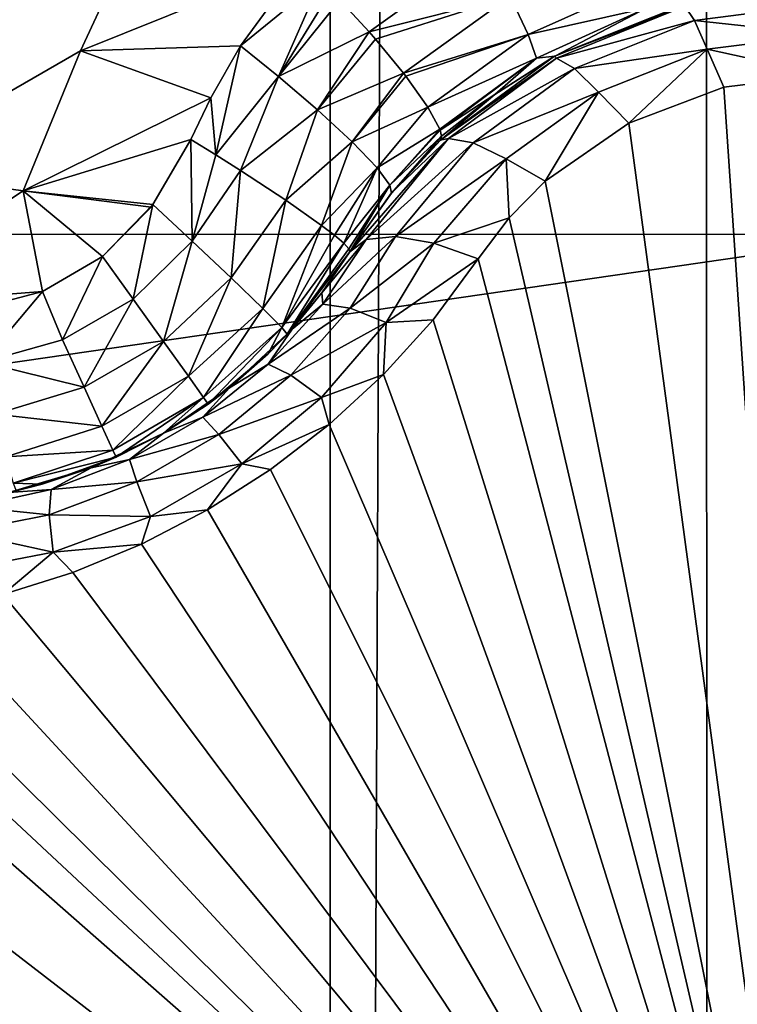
# Model space of a CAD drawing. Header units: metres. Extents: x -206 to 75, y -104 to 104.
# Tile 937 of 1056: x 34.87 to 35.88, y -48.19 to -46.8. Entities that reach past the tile are written whole.
import ezdxf

# ---------------------------------------------------------------- set-up
doc = ezdxf.new("R2010")
doc.units = ezdxf.units.M
doc.layers.add('solid_01_1-CONSUMER_THERM_B_125288', color=7, linetype='CONTINUOUS')

msp = doc.modelspace()

# ---------------------------------------------------------------- linework, layer by layer
at = {"layer": 'solid_01_1-CONSUMER_THERM_B_125288'}
for points in [[(35.820763, 63.702557), (36.316296, 63.94939), (35.839001, -63.702595)], [(36.316296, 63.94939), (36.334606, -63.949284), (35.839001, -63.702595)], [(35.288315, 63.550983), (35.820763, 63.702557), (35.306511, -63.551174)], [(35.820763, 63.702557), (35.839001, -63.702595), (35.306511, -63.551174)], [(34.737087, 63.499825), (35.288315, 63.550983), (34.755268, -63.500172)], [(35.288315, 63.550983), (35.306511, -63.551174), (34.755268, -63.500172)], [(25.858667, -45.896774, 3.455959), (35.874203, -53.688564, 3.5), (26.15892, -45.538845, 3.5)], [(31.746569, -53.242638, 3.5), (26.15892, -45.538845, 3.5), (35.874203, -53.688564, 3.5)], [(-37.593307, -47.110531, 63.5), (-37.593521, -45.610531, 63.5), (37.606476, -45.599766, 63.5)], [(-36.093307, -47.110317, 63.5), (-37.593307, -47.110531, 63.5), (37.606476, -45.599766, 63.5)], [(-25.743307, -47.108833, 63.5), (-36.093307, -47.110317, 63.5), (37.606476, -45.599766, 63.5)], [(-24.243307, -47.10862, 63.5), (-25.743307, -47.108833, 63.5), (37.606476, -45.599766, 63.5)], [(-13.493307, -47.107079, 63.5), (-24.243307, -47.10862, 63.5), (37.606476, -45.599766, 63.5)], [(-11.993307, -47.106865, 63.5), (-13.493307, -47.107079, 63.5), (37.606476, -45.599766, 63.5)], [(12.006693, -47.103428, 63.5), (-11.993307, -47.106865, 63.5), (37.606476, -45.599766, 63.5)], [(13.506693, -47.103214, 63.5), (12.006693, -47.103428, 63.5), (37.606476, -45.599766, 63.5)], [(24.256693, -47.101677, 63.5), (13.506693, -47.103214, 63.5), (37.606476, -45.599766, 63.5)], [(25.756693, -47.10146, 63.5), (24.256693, -47.101677, 63.5), (37.606476, -45.599766, 63.5)], [(36.106693, -47.099979, 63.5), (25.756693, -47.10146, 63.5), (37.606476, -45.599766, 63.5)], [(-18.213459, -45.817539, 1.5), (-19.476553, -45.904934, 1.5), (69.506912, -74.995201, 1.5)], [(35.395393, -57.260349, 1.5), (18.218929, -45.812325, 1.5), (-18.213459, -45.817539, 1.5)], [(37.092922, -58.218811, 1.5), (-18.213459, -45.817539, 1.5), (69.506912, -74.995201, 1.5)], [(37.092922, -58.218811, 1.5), (35.395393, -57.260349, 1.5), (-18.213459, -45.817539, 1.5)], [(35.395393, -57.260349, 1.5), (19.482048, -45.899357, 1.5), (18.218929, -45.812325, 1.5)], [(35.395393, -57.260349, 1.5), (20.115894, -46.009956, 1.5), (19.482048, -45.899357, 1.5)], [(25.858667, -45.896774, 3.455959), (25.568995, -46.242096, 3.325387), (35.285118, -54.390812, 3.325905)], [(25.858667, -45.896774, 3.455959), (35.575138, -54.045082, 3.45631), (35.874203, -53.688564, 3.5)], [(25.858667, -45.896774, 3.455959), (35.285118, -54.390812, 3.325905), (35.575138, -54.045082, 3.45631)], [(-19.476553, -45.904934, 1.5), (-20.110367, -46.015713, 1.5), (69.506912, -74.995201, 1.5)], [(-20.110367, -46.015713, 1.5), (-20.738798, -46.171688, 1.5), (69.506912, -74.995201, 1.5)], [(35.395393, -57.260349, 1.5), (33.841877, -56.111301, 1.5), (20.115894, -46.009956, 1.5)], [(34.658695, -47.009762, 18.393747), (35.208565, -46.28722, 18.246748), (34.832859, -46.105728, 18.128504)], [(-20.738798, -46.171688, 1.5), (-21.356617, -46.372227, 1.5), (69.506912, -74.995201, 1.5)], [(25.568995, -46.242096, 3.325387), (25.300106, -46.562637, 3.112886), (35.0159, -54.71175, 3.113388)], [(25.568995, -46.242096, 3.325387), (35.0159, -54.71175, 3.113388), (35.285118, -54.390812, 3.325905)], [(34.658695, -47.009762, 18.393747), (34.951286, -46.840786, 18.393749), (35.208565, -46.28722, 18.246748)], [(34.951286, -46.840786, 18.393749), (35.264614, -46.714565, 18.393747), (35.208565, -46.28722, 18.246748)], [(-21.356617, -46.372227, 1.5), (-21.958729, -46.615906, 1.5), (69.506912, -74.995201, 1.5)], [(-38.864662, -46.52047, 75.400002), (-54.590946, -63.612965, 75.400002), (54.609055, -63.597332, 75.400002)], [(-37.59338, -46.610531, 75.400002), (-38.864662, -46.52047, 75.400002), (54.609055, -63.597332, 75.400002)], [(25.300106, -46.562637, 3.112886), (34.776978, -54.996567, 2.826262), (35.0159, -54.71175, 3.113388)], [(37.606621, -46.599766, 75.400002), (-37.59338, -46.610531, 75.400002), (54.609055, -63.597332, 75.400002)], [(-21.958729, -46.615906, 1.5), (-22.540312, -46.900536, 1.5), (69.506912, -74.995201, 1.5)], [(35.522755, -46.696743, 18.367188), (35.317963, -46.768814, 18.402845), (35.359253, -46.814114, 18.393162)], [(35.522755, -46.696743, 18.367188), (35.359253, -46.814114, 18.393162), (35.558907, -46.763756, 18.330465)], [(35.177387, -46.834045, 18.416172), (35.264614, -46.714565, 18.393747), (34.951286, -46.840786, 18.393749)], [(35.291317, -46.74115, 18.401197), (35.264614, -46.714565, 18.393747), (35.177387, -46.834045, 18.416172)], [(35.231117, -46.877041, 18.4196), (35.291317, -46.74115, 18.401197), (35.177387, -46.834045, 18.416172)], [(35.231117, -46.877041, 18.4196), (35.305546, -46.755779, 18.402803), (35.291317, -46.74115, 18.401197)], [(35.558907, -46.763756, 18.330465), (35.5844, -46.817749, 18.270639), (35.744152, -46.746223, 18.25223)], [(35.744152, -46.746223, 18.25223), (35.5844, -46.817749, 18.270639), (35.750942, -46.78054, 18.180346)], [(35.231117, -46.877041, 18.4196), (35.317963, -46.768814, 18.402845), (35.305546, -46.755779, 18.402803)], [(35.558907, -46.763756, 18.330465), (35.359253, -46.814114, 18.393162), (35.368401, -46.824604, 18.388723)], [(35.558907, -46.763756, 18.330465), (35.368401, -46.824604, 18.388723), (35.40799, -46.872547, 18.356619)], [(35.558907, -46.763756, 18.330465), (35.40799, -46.872547, 18.356619), (35.5844, -46.817749, 18.270639)], [(35.231117, -46.877041, 18.4196), (35.359253, -46.814114, 18.393162), (35.317963, -46.768814, 18.402845)], [(35.5844, -46.817749, 18.270639), (35.596058, -46.851231, 18.198986), (35.750942, -46.78054, 18.180346)], [(35.750942, -46.78054, 18.180346), (35.596058, -46.851231, 18.198986), (35.621796, -46.848396, 18.124289)], [(35.806038, -46.775017, 16.876986), (35.621796, -46.848396, 18.124289), (35.621609, -46.848503, 16.855482)], [(35.80584, -46.777943, 16.839653), (35.806038, -46.775017, 16.876986), (35.621609, -46.848503, 16.855482)], [(35.624439, -46.851479, 16.810608), (35.80584, -46.777943, 16.839653), (35.621609, -46.848503, 16.855482)], [(35.750942, -46.78054, 18.180346), (35.621796, -46.848396, 18.124289), (35.806595, -46.774876, 18.105028)], [(35.806038, -46.775017, 16.876986), (35.806595, -46.774876, 18.105028), (35.621796, -46.848396, 18.124289)], [(35.819332, -46.798, 16.767012), (35.80584, -46.777943, 16.839653), (35.624439, -46.851479, 16.810608)], [(35.819332, -46.798, 16.767012), (36.002869, -46.774509, 16.776274), (35.80584, -46.777943, 16.839653)], [(35.819332, -46.798, 16.767012), (36.002872, -46.817745, 16.713093), (36.002869, -46.774509, 16.776274)], [(35.64996, -46.865799, 16.739864), (35.819332, -46.798, 16.767012), (35.624439, -46.851479, 16.810608)], [(35.64996, -46.865799, 16.739864), (35.837135, -46.838688, 16.704649), (35.819332, -46.798, 16.767012)], [(35.819332, -46.798, 16.767012), (35.837135, -46.838688, 16.704649), (36.002872, -46.817745, 16.713093)], [(35.231117, -46.877041, 18.4196), (35.286354, -46.924278, 18.402061), (35.359253, -46.814114, 18.393162)], [(35.286354, -46.924278, 18.402061), (35.368401, -46.824604, 18.388723), (35.359253, -46.814114, 18.393162)], [(35.5844, -46.817749, 18.270639), (35.40799, -46.872547, 18.356619), (35.411293, -46.876789, 18.352715)], [(35.5844, -46.817749, 18.270639), (35.411293, -46.876789, 18.352715), (35.442596, -46.920464, 18.298189)], [(35.5844, -46.817749, 18.270639), (35.442596, -46.920464, 18.298189), (35.596058, -46.851231, 18.198986)], [(36.002872, -46.817745, 16.713093), (35.837135, -46.838688, 16.704649), (36.002838, -46.874996, 16.667709)], [(35.177387, -46.834045, 18.416172), (34.951286, -46.840786, 18.393749), (35.135422, -46.907463, 18.426382)], [(35.142635, -46.988163, 18.433228), (35.177387, -46.834045, 18.416172), (35.135422, -46.907463, 18.426382)], [(35.231117, -46.877041, 18.4196), (35.177387, -46.834045, 18.416172), (35.142635, -46.988163, 18.433228)], [(35.286354, -46.924278, 18.402061), (35.40799, -46.872547, 18.356619), (35.368401, -46.824604, 18.388723)], [(34.870438, -47.038654, 18.426445), (34.951286, -46.840786, 18.393749), (34.658695, -47.009762, 18.393747)], [(35.135422, -46.907463, 18.426382), (34.951286, -46.840786, 18.393749), (34.870438, -47.038654, 18.426445)], [(35.596058, -46.851231, 18.198986), (35.442596, -46.920464, 18.298189), (35.459373, -46.951519, 18.230299)], [(35.596058, -46.851231, 18.198986), (35.459373, -46.951519, 18.230299), (35.459892, -46.952961, 18.225767)], [(35.596058, -46.851231, 18.198986), (35.459892, -46.952961, 18.225767), (35.537327, -46.90242, 18.138412)], [(35.621609, -46.848503, 16.855482), (35.460052, -46.967072, 18.155281), (35.459949, -46.967167, 16.819864)], [(35.624439, -46.851479, 16.810608), (35.621609, -46.848503, 16.855482), (35.459949, -46.967167, 16.819864)], [(35.471447, -46.965, 16.764397), (35.624439, -46.851479, 16.810608), (35.459949, -46.967167, 16.819864)], [(35.621609, -46.848503, 16.855482), (35.537327, -46.90242, 18.138412), (35.460052, -46.967072, 18.155281)], [(35.64996, -46.865799, 16.739864), (35.624439, -46.851479, 16.810608), (35.471447, -46.965, 16.764397)], [(35.596058, -46.851231, 18.198986), (35.537327, -46.90242, 18.138412), (35.621796, -46.848396, 18.124289)], [(35.621609, -46.848503, 16.855482), (35.621796, -46.848396, 18.124289), (35.537327, -46.90242, 18.138412)], [(35.64996, -46.865799, 16.739864), (35.683708, -46.899269, 16.679846), (35.837135, -46.838688, 16.704649)], [(35.837135, -46.838688, 16.704649), (35.683708, -46.899269, 16.679846), (35.726616, -46.943027, 16.63912)], [(35.837135, -46.838688, 16.704649), (35.726616, -46.943027, 16.63912), (35.860794, -46.892193, 16.660555)], [(35.837135, -46.838688, 16.704649), (35.860794, -46.892193, 16.660555), (36.002838, -46.874996, 16.667709)], [(35.231117, -46.877041, 18.4196), (35.142635, -46.988163, 18.433228), (35.177551, -47.010147, 18.42696)], [(35.231117, -46.877041, 18.4196), (35.177551, -47.010147, 18.42696), (35.286354, -46.924278, 18.402061)], [(35.286354, -46.924278, 18.402061), (35.335251, -46.969608, 18.36202), (35.40799, -46.872547, 18.356619)], [(35.335251, -46.969608, 18.36202), (35.411293, -46.876789, 18.352715), (35.40799, -46.872547, 18.356619)], [(35.335251, -46.969608, 18.36202), (35.442596, -46.920464, 18.298189), (35.411293, -46.876789, 18.352715)], [(35.506477, -46.970776, 16.696568), (35.64996, -46.865799, 16.739864), (35.471447, -46.965, 16.764397)], [(35.506477, -46.970776, 16.696568), (35.683708, -46.899269, 16.679846), (35.64996, -46.865799, 16.739864)], [(36.002838, -46.874996, 16.667709), (35.860794, -46.892193, 16.660555), (36.003193, -48.999996, 15.440842)], [(35.860794, -46.892193, 16.660555), (35.726616, -46.943027, 16.63912), (36.003193, -48.999996, 15.440842)], [(-22.540312, -46.900536, 1.5), (-23.096958, -47.223244, 1.5), (69.506912, -74.995201, 1.5)], [(35.537327, -46.90242, 18.138412), (35.459892, -46.952961, 18.225767), (35.461769, -46.961372, 18.193224)], [(35.537327, -46.90242, 18.138412), (35.461769, -46.961372, 18.193224), (35.460052, -46.967072, 18.155281)], [(35.506477, -46.970776, 16.696568), (35.552986, -46.993504, 16.64016), (35.683708, -46.899269, 16.679846)], [(35.683708, -46.899269, 16.679846), (35.552986, -46.993504, 16.64016), (35.608135, -47.02536, 16.603491)], [(35.683708, -46.899269, 16.679846), (35.608135, -47.02536, 16.603491), (35.726616, -46.943027, 16.63912)], [(35.107075, -46.966347, 18.432564), (35.135422, -46.907463, 18.426382), (34.870438, -47.038654, 18.426445)], [(35.142635, -46.988163, 18.433228), (35.135422, -46.907463, 18.426382), (35.107075, -46.966347, 18.432564)], [(35.335251, -46.969608, 18.36202), (35.370514, -47.006451, 18.304127), (35.442596, -46.920464, 18.298189)], [(35.370514, -47.006451, 18.304127), (35.459373, -46.951519, 18.230299), (35.442596, -46.920464, 18.298189)], [(35.286354, -46.924278, 18.402061), (35.177551, -47.010147, 18.42696), (35.24152, -47.05212, 18.394554)], [(35.286354, -46.924278, 18.402061), (35.24152, -47.05212, 18.394554), (35.335251, -46.969608, 18.36202)], [(35.726616, -46.943027, 16.63912), (35.608135, -47.02536, 16.603491), (36.003193, -48.999996, 15.440842)], [(35.370514, -47.006451, 18.304127), (35.388676, -47.030682, 18.237627), (35.459373, -46.951519, 18.230299)], [(35.388676, -47.030682, 18.237627), (35.459892, -46.952961, 18.225767), (35.459373, -46.951519, 18.230299)], [(35.388676, -47.030682, 18.237627), (35.461769, -46.961372, 18.193224), (35.459892, -46.952961, 18.225767)], [(35.388676, -47.030682, 18.237627), (35.390957, -47.041931, 18.172096), (35.461769, -46.961372, 18.193224)], [(35.390957, -47.041931, 18.172096), (35.460052, -46.967072, 18.155281), (35.461769, -46.961372, 18.193224)], [(35.053619, -47.058331, 18.438087), (35.107075, -46.966347, 18.432564), (34.870438, -47.038654, 18.426445)], [(35.109116, -47.10984, 18.430729), (35.107075, -46.966347, 18.432564), (35.053619, -47.058331, 18.438087)], [(35.109116, -47.10984, 18.430729), (35.142635, -46.988163, 18.433228), (35.107075, -46.966347, 18.432564)], [(35.335251, -46.969608, 18.36202), (35.24152, -47.05212, 18.394554), (35.292004, -47.087685, 18.338903)], [(35.335251, -46.969608, 18.36202), (35.292004, -47.087685, 18.338903), (35.370514, -47.006451, 18.304127)], [(35.471447, -46.965, 16.764397), (35.332195, -47.124939, 16.770613), (35.355274, -47.107738, 16.703558)], [(35.471447, -46.965, 16.764397), (35.391167, -47.041676, 16.79689), (35.332195, -47.124939, 16.770613)], [(35.506477, -46.970776, 16.696568), (35.471447, -46.965, 16.764397), (35.355274, -47.107738, 16.703558)], [(35.506477, -46.970776, 16.696568), (35.355274, -47.107738, 16.703558), (35.396809, -47.103275, 16.639465)], [(35.459949, -46.967167, 16.819864), (35.460052, -46.967072, 18.155281), (35.390957, -47.041931, 18.172096)], [(35.459949, -46.967167, 16.819864), (35.390957, -47.041931, 18.172096), (35.391167, -47.041676, 16.79689)], [(35.471447, -46.965, 16.764397), (35.459949, -46.967167, 16.819864), (35.391167, -47.041676, 16.79689)], [(35.506477, -46.970776, 16.696568), (35.396809, -47.103275, 16.639465), (35.552986, -46.993504, 16.64016)], [(35.109116, -47.10984, 18.430729), (35.177551, -47.010147, 18.42696), (35.142635, -46.988163, 18.433228)], [(35.552986, -46.993504, 16.64016), (35.396809, -47.103275, 16.639465), (35.450893, -47.112736, 16.588625)], [(35.552986, -46.993504, 16.64016), (35.450893, -47.112736, 16.588625), (35.557323, -47.077118, 16.580469)], [(35.552986, -46.993504, 16.64016), (35.557323, -47.077118, 16.580469), (35.608135, -47.02536, 16.603491)], [(34.870438, -47.038654, 18.426445), (34.658695, -47.009762, 18.393747), (34.623501, -47.202576, 18.426289)], [(35.109116, -47.10984, 18.430729), (35.164215, -47.161842, 18.397264), (35.177551, -47.010147, 18.42696)], [(35.164215, -47.161842, 18.397264), (35.24152, -47.05212, 18.394554), (35.177551, -47.010147, 18.42696)], [(35.370514, -47.006451, 18.304127), (35.292004, -47.087685, 18.338903), (35.310349, -47.10178, 18.304218)], [(35.370514, -47.006451, 18.304127), (35.310349, -47.10178, 18.304218), (35.323376, -47.112877, 18.266209)], [(35.370514, -47.006451, 18.304127), (35.323376, -47.112877, 18.266209), (35.388676, -47.030682, 18.237627)], [(35.388676, -47.030682, 18.237627), (35.323376, -47.112877, 18.266209), (35.33073, -47.120674, 18.225876)], [(35.388676, -47.030682, 18.237627), (35.33073, -47.120674, 18.225876), (35.332195, -47.124939, 18.184393)], [(35.390957, -47.041931, 18.172096), (35.388676, -47.030682, 18.237627), (35.332195, -47.124939, 18.184393)], [(35.608135, -47.02536, 16.603491), (35.557323, -47.077118, 16.580469), (36.003193, -48.999996, 15.440842)], [(34.897678, -47.181026, 18.439516), (34.870438, -47.038654, 18.426445), (34.623501, -47.202576, 18.426289)], [(35.050983, -47.061821, 18.438204), (35.053619, -47.058331, 18.438087), (34.870438, -47.038654, 18.426445)], [(34.982346, -47.131687, 18.439503), (35.050983, -47.061821, 18.438204), (34.870438, -47.038654, 18.426445)], [(34.897678, -47.181026, 18.439516), (34.982346, -47.131687, 18.439503), (34.870438, -47.038654, 18.426445)], [(35.391167, -47.041676, 16.79689), (35.332195, -47.124939, 18.184393), (35.332195, -47.124939, 16.770613)], [(35.391167, -47.041676, 16.79689), (35.390957, -47.041931, 18.172096), (35.332195, -47.124939, 18.184393)], [(34.982346, -47.131687, 18.439503), (35.053619, -47.058331, 18.438087), (35.050983, -47.061821, 18.438204)], [(35.025711, -47.191872, 18.430349), (35.053619, -47.058331, 18.438087), (34.982346, -47.131687, 18.439503)], [(35.025711, -47.191872, 18.430349), (35.109116, -47.10984, 18.430729), (35.053619, -47.058331, 18.438087)], [(35.164215, -47.161842, 18.397264), (35.209114, -47.205139, 18.338661), (35.24152, -47.05212, 18.394554)], [(35.209114, -47.205139, 18.338661), (35.292004, -47.087685, 18.338903), (35.24152, -47.05212, 18.394554)], [(35.209114, -47.205139, 18.338661), (35.23613, -47.232338, 18.264473), (35.292004, -47.087685, 18.338903)], [(35.23613, -47.232338, 18.264473), (35.310349, -47.10178, 18.304218), (35.292004, -47.087685, 18.338903)], [(35.450893, -47.112736, 16.588625), (35.513393, -47.13501, 16.554106), (35.557323, -47.077118, 16.580469)], [(35.557323, -47.077118, 16.580469), (35.513393, -47.13501, 16.554106), (36.003193, -48.999996, 15.440842)], [(25.756693, -47.10146, 69.900002), (25.756693, -47.10146, 63.5), (36.106693, -47.099979, 63.5)], [(25.756693, -47.10146, 69.900002), (36.106693, -47.099979, 63.5), (36.106693, -47.099979, 69.900002)], [(25.756693, -47.10146, 69.900002), (36.106693, -47.099979, 69.900002), (25.756907, -48.60146, 69.900002)], [(36.106693, -47.099979, 69.900002), (36.106907, -48.599979, 69.900002), (25.756907, -48.60146, 69.900002)], [(35.23613, -47.232338, 18.264473), (35.323376, -47.112877, 18.266209), (35.310349, -47.10178, 18.304218)], [(35.025711, -47.191872, 18.430349), (35.068707, -47.25174, 18.395987), (35.109116, -47.10984, 18.430729)], [(35.068707, -47.25174, 18.395987), (35.164215, -47.161842, 18.397264), (35.109116, -47.10984, 18.430729)], [(35.23613, -47.232338, 18.264473), (35.243641, -47.241619, 18.188536), (35.323376, -47.112877, 18.266209)], [(35.33073, -47.120674, 18.225876), (35.323376, -47.112877, 18.266209), (35.243641, -47.241619, 18.188536)], [(35.355274, -47.107738, 16.703558), (35.332195, -47.124939, 16.770613), (35.292431, -47.183258, 16.735821)], [(35.293926, -47.199295, 16.652727), (35.355274, -47.107738, 16.703558), (35.292431, -47.183258, 16.735821)], [(35.396809, -47.103275, 16.639465), (35.355274, -47.107738, 16.703558), (35.293926, -47.199295, 16.652727)], [(35.332359, -47.204617, 16.586761), (35.396809, -47.103275, 16.639465), (35.293926, -47.199295, 16.652727)], [(35.450893, -47.112736, 16.588625), (35.396809, -47.103275, 16.639465), (35.332359, -47.204617, 16.586761)], [(35.332359, -47.204617, 16.586761), (35.383236, -47.225239, 16.53344), (35.450893, -47.112736, 16.588625)], [(35.450893, -47.112736, 16.588625), (35.383236, -47.225239, 16.53344), (35.513393, -47.13501, 16.554106)], [(35.33073, -47.120674, 18.225876), (35.243641, -47.241619, 18.188536), (35.332195, -47.124939, 18.184393)], [(35.243641, -47.241619, 18.188536), (35.292431, -47.183258, 16.735821), (35.332195, -47.124939, 16.770613)], [(35.332195, -47.124939, 18.184393), (35.243641, -47.241619, 18.188536), (35.332195, -47.124939, 16.770613)], [(34.925903, -47.249569, 18.430347), (34.982346, -47.131687, 18.439503), (34.897678, -47.181026, 18.439516)], [(34.925903, -47.249569, 18.430347), (35.025711, -47.191872, 18.430349), (34.982346, -47.131687, 18.439503)], [(35.383236, -47.225239, 16.53344), (35.449875, -47.221058, 16.516445), (35.513393, -47.13501, 16.554106)], [(35.513393, -47.13501, 16.554106), (35.449875, -47.221058, 16.516445), (36.003193, -48.999996, 15.440842)], [(35.068707, -47.25174, 18.395987), (35.103905, -47.30093, 18.337484), (35.164215, -47.161842, 18.397264)], [(35.103905, -47.30093, 18.337484), (35.209114, -47.205139, 18.338661), (35.164215, -47.161842, 18.397264)], [(34.800713, -47.206558, 18.438215), (34.897678, -47.181026, 18.439516), (34.623501, -47.202576, 18.426289)], [(34.813187, -47.28091, 18.430731), (34.897678, -47.181026, 18.439516), (34.800713, -47.206558, 18.438215)], [(34.813187, -47.28091, 18.430731), (34.925903, -47.249569, 18.430347), (34.897678, -47.181026, 18.439516)], [(35.243641, -47.241619, 18.188536), (35.250355, -47.234276, 16.708687), (35.292431, -47.183258, 16.735821)], [(35.293926, -47.199295, 16.652727), (35.292431, -47.183258, 16.735821), (35.250355, -47.234276, 16.708687)], [(34.925903, -47.249569, 18.430347), (34.956314, -47.316708, 18.395985), (35.025711, -47.191872, 18.430349)], [(34.956314, -47.316708, 18.395985), (35.068707, -47.25174, 18.395987), (35.025711, -47.191872, 18.430349)], [(35.216702, -47.28418, 16.615038), (35.293926, -47.199295, 16.652727), (35.250355, -47.234276, 16.708687)], [(35.332359, -47.204617, 16.586761), (35.293926, -47.199295, 16.652727), (35.216702, -47.28418, 16.615038)], [(35.103905, -47.30093, 18.337484), (35.125401, -47.331188, 18.263954), (35.209114, -47.205139, 18.338661)], [(35.125401, -47.331188, 18.263954), (35.23613, -47.232338, 18.264473), (35.209114, -47.205139, 18.338661)], [(35.248802, -47.29961, 16.547298), (35.332359, -47.204617, 16.586761), (35.216702, -47.28418, 16.615038)], [(35.248802, -47.29961, 16.547298), (35.383236, -47.225239, 16.53344), (35.332359, -47.204617, 16.586761)], [(-23.096958, -47.223244, 1.5), (-24.120508, -47.968487, 1.5), (69.506912, -74.995201, 1.5)], [(35.248802, -47.29961, 16.547298), (35.292068, -47.331036, 16.49254), (35.383236, -47.225239, 16.53344)], [(35.383236, -47.225239, 16.53344), (35.292068, -47.331036, 16.49254), (35.37973, -47.298767, 16.486925)], [(35.449875, -47.221058, 16.516445), (35.37973, -47.298767, 16.486925), (36.003193, -48.999996, 15.440842)], [(35.383236, -47.225239, 16.53344), (35.37973, -47.298767, 16.486925), (35.449875, -47.221058, 16.516445)], [(35.125401, -47.331188, 18.263954), (35.131802, -47.340523, 18.189608), (35.23613, -47.232338, 18.264473)], [(35.23613, -47.232338, 18.264473), (35.131802, -47.340523, 18.189608), (35.216812, -47.269142, 18.188999)], [(35.216702, -47.28418, 16.615038), (35.250355, -47.234276, 16.708687), (35.161976, -47.3176, 16.674843)], [(35.216812, -47.269142, 18.188999), (35.161976, -47.3176, 16.674843), (35.250355, -47.234276, 16.708687)], [(35.23613, -47.232338, 18.264473), (35.216812, -47.269142, 18.188999), (35.243641, -47.241619, 18.188536)], [(35.243641, -47.241619, 18.188536), (35.216812, -47.269142, 18.188999), (35.250355, -47.234276, 16.708687)], [(34.813187, -47.28091, 18.430731), (34.956314, -47.316708, 18.395985), (34.925903, -47.249569, 18.430347)], [(34.956314, -47.316708, 18.395985), (34.981361, -47.371758, 18.337484), (35.068707, -47.25174, 18.395987)], [(34.981361, -47.371758, 18.337484), (35.103905, -47.30093, 18.337484), (35.068707, -47.25174, 18.395987)], [(35.216812, -47.269142, 18.188999), (35.131802, -47.340523, 18.189608), (35.161976, -47.3176, 16.674843)], [(34.813187, -47.28091, 18.430731), (34.830734, -47.354603, 18.397263), (34.956314, -47.316708, 18.395985)], [(35.124481, -47.358707, 16.594727), (35.216702, -47.28418, 16.615038), (35.161976, -47.3176, 16.674843)], [(35.248802, -47.29961, 16.547298), (35.216702, -47.28418, 16.615038), (35.124481, -47.358707, 16.594727)], [(34.981361, -47.371758, 18.337484), (34.996849, -47.405491, 18.263954), (35.103905, -47.30093, 18.337484)], [(34.996849, -47.405491, 18.263954), (35.125401, -47.331188, 18.263954), (35.103905, -47.30093, 18.337484)], [(35.146881, -47.383442, 16.525846), (35.248802, -47.29961, 16.547298), (35.124481, -47.358707, 16.594727)], [(35.146881, -47.383442, 16.525846), (35.292068, -47.331036, 16.49254), (35.248802, -47.29961, 16.547298)], [(35.292068, -47.331036, 16.49254), (35.303059, -47.369293, 16.465435), (35.37973, -47.298767, 16.486925)], [(35.37973, -47.298767, 16.486925), (35.303059, -47.369293, 16.465435), (36.003193, -48.999996, 15.440842)], [(34.830734, -47.354603, 18.397263), (34.981361, -47.371758, 18.337484), (34.956314, -47.316708, 18.395985)], [(35.124481, -47.358707, 16.594727), (35.161976, -47.3176, 16.674843), (35.068451, -47.381493, 16.664267)], [(35.068459, -47.381489, 18.189676), (35.068451, -47.381493, 16.664267), (35.161976, -47.3176, 16.674843)], [(35.131802, -47.340523, 18.189608), (35.068459, -47.381489, 18.189676), (35.161976, -47.3176, 16.674843)], [(34.996849, -47.405491, 18.263954), (35.00174, -47.415695, 18.189608), (35.125401, -47.331188, 18.263954)], [(35.125401, -47.331188, 18.263954), (35.00174, -47.415695, 18.189608), (35.068459, -47.381489, 18.189676)], [(35.125401, -47.331188, 18.263954), (35.068459, -47.381489, 18.189676), (35.131802, -47.340523, 18.189608)], [(35.146881, -47.383442, 16.525846), (35.179405, -47.424683, 16.470169), (35.292068, -47.331036, 16.49254)], [(35.292068, -47.331036, 16.49254), (35.179405, -47.424683, 16.470169), (35.303059, -47.369293, 16.465435)], [(34.830734, -47.354603, 18.397263), (34.845829, -47.415112, 18.338661), (34.981361, -47.371758, 18.337484)], [(35.020489, -47.418743, 16.594749), (35.124481, -47.358707, 16.594727), (35.068451, -47.381493, 16.664267)], [(35.146881, -47.383442, 16.525846), (35.124481, -47.358707, 16.594727), (35.020489, -47.418743, 16.594749)], [(34.845829, -47.415112, 18.338661), (34.996849, -47.405491, 18.263954), (34.981361, -47.371758, 18.337484)], [(35.179405, -47.424683, 16.470169), (35.21994, -47.43306, 16.452238), (35.303059, -47.369293, 16.465435)], [(35.303059, -47.369293, 16.465435), (35.21994, -47.43306, 16.452238), (36.003193, -48.999996, 15.440842)], [(35.020489, -47.418743, 16.594749), (35.068451, -47.381493, 16.664267), (34.966366, -47.430576, 16.674841)], [(35.00174, -47.415695, 18.189608), (34.966366, -47.430576, 16.674841), (35.068451, -47.381493, 16.664267)], [(35.068459, -47.381489, 18.189676), (35.00174, -47.415695, 18.189608), (35.068451, -47.381493, 16.664267)], [(35.030697, -47.45052, 16.525867), (35.146881, -47.383442, 16.525846), (35.020489, -47.418743, 16.594749)], [(35.030697, -47.45052, 16.525867), (35.179405, -47.424683, 16.470169), (35.146881, -47.383442, 16.525846)], [(34.845829, -47.415112, 18.338661), (34.855904, -47.452095, 18.264479), (34.996849, -47.405491, 18.263954)], [(34.855904, -47.452095, 18.264479), (35.00174, -47.415695, 18.189608), (34.996849, -47.405491, 18.263954)], [(34.855904, -47.452095, 18.264479), (34.896984, -47.453857, 18.188999), (35.00174, -47.415695, 18.189608)], [(35.00174, -47.415695, 18.189608), (34.896984, -47.453857, 18.188999), (34.966366, -47.430576, 16.674841)], [(34.909893, -47.461327, 16.615095), (35.020489, -47.418743, 16.594749), (34.966366, -47.430576, 16.674841)], [(35.030697, -47.45052, 16.525867), (35.020489, -47.418743, 16.594749), (34.909893, -47.461327, 16.615095)], [(34.909893, -47.461327, 16.615095), (34.966366, -47.430576, 16.674841), (34.850018, -47.465485, 16.708683)], [(34.860184, -47.463242, 18.188543), (34.850018, -47.465485, 16.708683), (34.966366, -47.430576, 16.674841)], [(34.896984, -47.453857, 18.188999), (34.860184, -47.463242, 18.188543), (34.966366, -47.430576, 16.674841)], [(35.030697, -47.45052, 16.525867), (35.050137, -47.499317, 16.470188), (35.179405, -47.424683, 16.470169)], [(35.179405, -47.424683, 16.470169), (35.050137, -47.499317, 16.470188), (35.130962, -47.489731, 16.447765)], [(35.179405, -47.424683, 16.470169), (35.130962, -47.489731, 16.447765), (35.21994, -47.43306, 16.452238)], [(35.21994, -47.43306, 16.452238), (35.130962, -47.489731, 16.447765), (36.003193, -48.999996, 15.440842)], [(34.797848, -47.485752, 16.65279), (34.909893, -47.461327, 16.615095), (34.850018, -47.465485, 16.708683)], [(34.907196, -47.496849, 16.547344), (34.909893, -47.461327, 16.615095), (34.797848, -47.485752, 16.65279)], [(34.855904, -47.452095, 18.264479), (34.860184, -47.463242, 18.188543), (34.896984, -47.453857, 18.188999)], [(34.907196, -47.496849, 16.547344), (35.050137, -47.499317, 16.470188), (35.030697, -47.45052, 16.525867)], [(34.907196, -47.496849, 16.547344), (35.030697, -47.45052, 16.525867), (34.909893, -47.461327, 16.615095)], [(34.783234, -47.521709, 16.586805), (34.907196, -47.496849, 16.547344), (34.797848, -47.485752, 16.65279)], [(35.130962, -47.489731, 16.447765), (35.037399, -47.538486, 16.452236), (36.003193, -48.999996, 15.440842)], [(35.050137, -47.499317, 16.470188), (35.037399, -47.538486, 16.452236), (35.130962, -47.489731, 16.447765)], [(34.783234, -47.521709, 16.586805), (34.912769, -47.550049, 16.492579), (34.907196, -47.496849, 16.547344)], [(34.907196, -47.496849, 16.547344), (34.912769, -47.550049, 16.492579), (35.050137, -47.499317, 16.470188)], [(35.050137, -47.499317, 16.470188), (34.912769, -47.550049, 16.492579), (35.037399, -47.538486, 16.452236)], [(34.783234, -47.521709, 16.586805), (34.775658, -47.576103, 16.53347), (34.912769, -47.550049, 16.492579)], [(34.912769, -47.550049, 16.492579), (34.940639, -47.578609, 16.465431), (35.037399, -47.538486, 16.452236)], [(35.037399, -47.538486, 16.452236), (34.940639, -47.578609, 16.465431), (36.003193, -48.999996, 15.440842)], [(34.912769, -47.550049, 16.492579), (34.775658, -47.576103, 16.53347), (34.841251, -47.609772, 16.486917)], [(34.912769, -47.550049, 16.492579), (34.841251, -47.609772, 16.486917), (34.940639, -47.578609, 16.465431)], [(34.940639, -47.578609, 16.465431), (34.841251, -47.609772, 16.486917), (36.003193, -48.999996, 15.440842)], [(34.841251, -47.609772, 16.486917), (34.738876, -47.631699, 16.516438), (36.003193, -48.999996, 15.440842)], [(34.560459, -47.65284, 16.580477), (36.003193, -48.999996, 15.440842), (34.63258, -47.643715, 16.554106)], [(34.738876, -47.631699, 16.516438), (34.63258, -47.643715, 16.554106), (36.003193, -48.999996, 15.440842)], [(34.490211, -47.670994, 16.603502), (36.003193, -48.999996, 15.440842), (34.560459, -47.65284, 16.580477)], [(34.359657, -47.732506, 16.639137), (36.003193, -48.999996, 15.440842), (34.490211, -47.670994, 16.603502)], [(34.248573, -47.823349, 16.660564), (36.003193, -48.999996, 15.440842), (34.359657, -47.732506, 16.639137)], [(34.162712, -47.937805, 16.667709), (36.003193, -48.999996, 15.440842), (34.248573, -47.823349, 16.660564)], [(34.106583, -48.069416, 16.660555), (36.003193, -48.999996, 15.440842), (34.162712, -47.937805, 16.667709)], [(-24.120508, -47.968487, 1.5), (-33.833458, -56.120991, 1.5), (69.506912, -74.995201, 1.5)], [(34.083519, -48.21104, 16.639118), (36.003193, -48.999996, 15.440842), (34.106583, -48.069416, 16.660555)]]:
    msp.add_3dface(points, dxfattribs=at)

doc.saveas('drawing.dxf')
